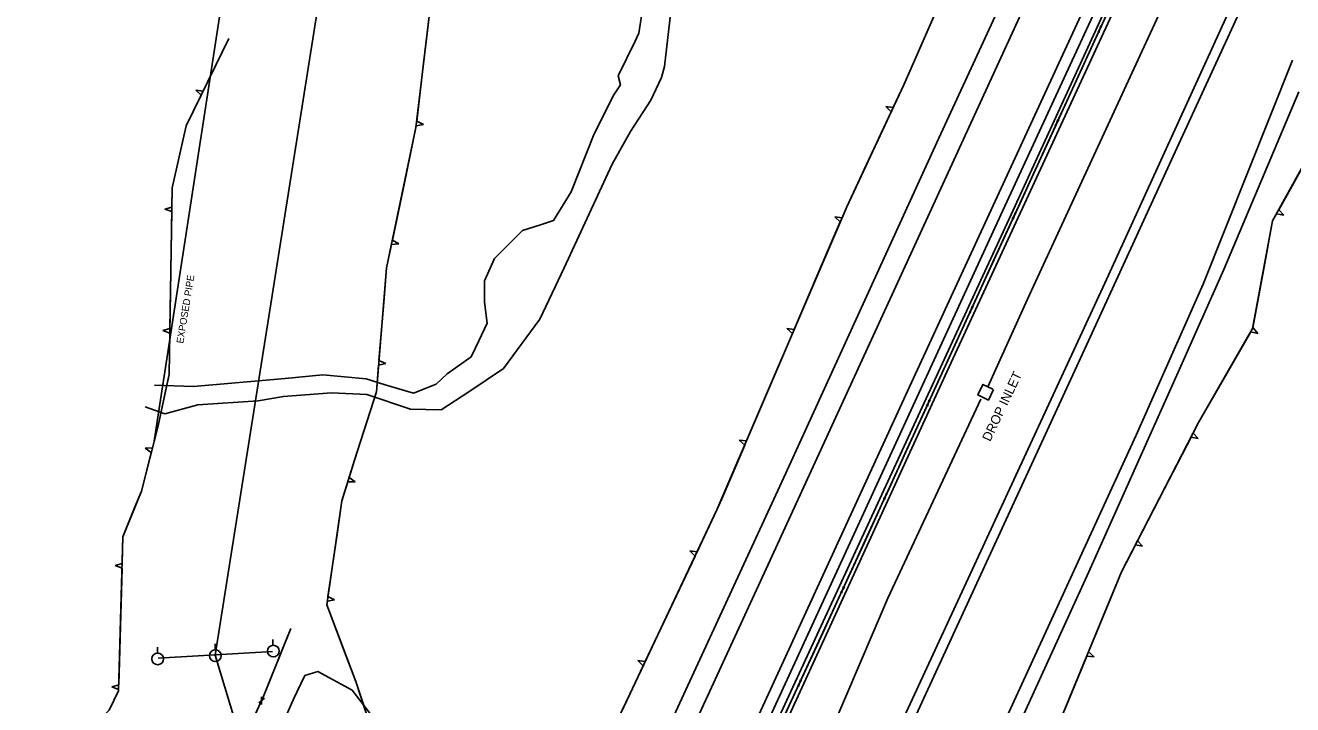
# Model space of a CAD drawing. Extents: x 978516 to 993312, y 1836504 to 1846212.
# Drawn here: x 982260 to 982803, y 1844664 to 1844954 of the extents above; entities that cross this region are included whole.
import ezdxf

# ---------------------------------------------------------------- set-up
doc = ezdxf.new("R2010")
doc.units = 0
for name, color, linetype in [('S_DROP_INLET', 7, 'Continuous'), ('S_DROP_INLET_ANNOT', 7, 'Continuous'), ('S_EDGE_PAVEMENT', 7, 'Continuous'), ('S_FENCE', 7, 'Continuous'), ('S_MISC_STRUCTURES', 7, 'Continuous'), ('S_MISC_STRUCTURES_ANNOT', 7, 'Continuous'), ('S_SHOULDER', 7, 'Continuous'), ('S_STREAM', 7, 'Continuous'), ('S_TRAILS', 7, 'Continuous'), ('S_TREE', 7, 'Continuous'), ('S_UTILITY_POLE', 7, 'Continuous')]:
    doc.layers.add(name, color=color, linetype=linetype)

msp = doc.modelspace()

# ---------------------------------------------------------------- linework, layer by layer
at = {"layer": 'S_DROP_INLET'}
msp.add_lwpolyline([(982674.2, 1844798.58), (982669.89, 1844800.62), (982667.74, 1844796.1), (982672.3, 1844793.94), (982674.47, 1844798.51)], dxfattribs=at)
at = {"layer": 'S_EDGE_PAVEMENT'}
for points in [[(982716.97, 1845026.31), (982577.91, 1844723.53), (982466.47, 1844481.78), (982421.2, 1844383.21)], [(982444.31, 1844376.55), (982557.96, 1844624.42), (982637.69, 1844797.73), (982733.96, 1845006.57)], [(982779.67, 1844959.64), (982752.16, 1844900.15), (982714.25, 1844817.37), (982639.59, 1844655.47), (982545.18, 1844450.47), (982433.25, 1844207.72)], [(982511.65, 1844292.15), (982660.01, 1844614.55), (982735.58, 1844778.86), (982764.16, 1844843.59), (982802.52, 1844939.43)]]:
    msp.add_lwpolyline(points, dxfattribs=at)
at = {"layer": 'S_FENCE'}
for p, q in [((982720.76, 1844953.88), (982719.2, 1844951.43)), ((982720.4, 1844954.04), (982719.57, 1844951.28)), ((982702.4, 1844913.89), (982700.84, 1844911.44)), ((982702.04, 1844914.05), (982701.21, 1844911.29)), ((982684.04, 1844873.9), (982682.48, 1844871.45)), ((982683.68, 1844874.06), (982682.85, 1844871.29)), ((982665.68, 1844833.91), (982664.12, 1844831.46)), ((982665.32, 1844834.07), (982664.49, 1844831.3)), ((982647.32, 1844793.92), (982645.77, 1844791.47)), ((982646.96, 1844794.08), (982646.13, 1844791.31)), ((982628.97, 1844753.93), (982627.41, 1844751.48)), ((982628.6, 1844754.09), (982627.77, 1844751.32)), ((982610.59, 1844713.91), (982609.05, 1844711.52)), ((982610.25, 1844714.12), (982609.39, 1844711.31)), ((982592.16, 1844673.96), (982590.62, 1844671.56)), ((982591.82, 1844674.17), (982590.95, 1844671.35)), ((982359.84, 1844664.31), (982362.3, 1844666.28)), ((982361.11, 1844663.67), (982361.02, 1844666.92))]:
    msp.add_line(p, q, dxfattribs=at)
for points in [[(982729.16, 1844972.65), (982610.65, 1844714.51), (982487.04, 1844446.64), (982450.34, 1844366.72)], [(982719.15, 1844950.84), (982710.8, 1844932.66)], [(982710.8, 1844932.66), (982702.46, 1844914.49)], [(982700.79, 1844910.85), (982692.44, 1844892.67)], [(982692.44, 1844892.67), (982684.1, 1844874.49)], [(982682.43, 1844870.86), (982674.08, 1844852.68)], [(982674.08, 1844852.68), (982665.74, 1844834.5)], [(982664.07, 1844830.87), (982655.72, 1844812.69)], [(982655.72, 1844812.69), (982647.38, 1844794.51)], [(982645.71, 1844790.88), (982637.37, 1844772.7)], [(982637.37, 1844772.7), (982629.02, 1844754.52)], [(982627.35, 1844750.89), (982619.01, 1844732.71)], [(982619.01, 1844732.71), (982610.66, 1844714.53)], [(982608.98, 1844710.9), (982600.6, 1844692.74)], [(982315.56, 1844565.15), (982362.08, 1844667.53), (982373.63, 1844696.16)], [(982369.35, 1844685.57), (982373.63, 1844696.16)], [(982600.6, 1844692.74), (982592.22, 1844674.58)], [(982361.89, 1844667.12), (982362.08, 1844667.53), (982369.35, 1844685.57)], [(982590.55, 1844670.95), (982582.17, 1844652.79)]]:
    msp.add_lwpolyline(points, dxfattribs=at)
at = {"layer": 'S_MISC_STRUCTURES'}
for points in [[(982315.02, 1844775.43), (982355.69, 1845039.57)], [(982753.83, 1845020.94), (982654.57, 1844806.26), (982572.6, 1844627.51), (982458.78, 1844380.65)], [(982455.44, 1844381.81), (982582.57, 1844658.01), (982682.93, 1844875.18), (982749.29, 1845019.84)]]:
    msp.add_lwpolyline(points, dxfattribs=at)
at = {"layer": 'S_SHOULDER'}
for points in [[(982416.97, 1844398.31), (982468.92, 1844510.12), (982585.55, 1844762.58), (982650.2, 1844904.23), (982717.39, 1845049.86)], [(982745.86, 1845020.89), (982678.39, 1844875.05), (982555.86, 1844608.6), (982448.09, 1844373.55)], [(982430.43, 1844210.12), (982524.82, 1844415.67), (982632.61, 1844650.66), (982722.13, 1844843.9), (982785.87, 1844983.8)], [(982805.21, 1844925.87), (982773.09, 1844849.82), (982754.04, 1844807.09), (982715.23, 1844720.47), (982650.33, 1844578.31), (982528.53, 1844314.43)]]:
    msp.add_lwpolyline(points, dxfattribs=at)
at = {"layer": 'S_STREAM'}
for points in [[(982315.23, 1844800.27), (982331.98, 1844799.73), (982371.25, 1844803.19), (982387.29, 1844804.68), (982405.8, 1844802.97), (982414.03, 1844800.45), (982426.1, 1844796.88), (982435.88, 1844800.7), (982440.57, 1844805.12), (982450.84, 1844812.45), (982454.13, 1844819.29), (982457.71, 1844826.85), (982456.46, 1844835.87), (982456.48, 1844844.94), (982460.85, 1844854.45), (982472.73, 1844866.52), (982480.44, 1844868.91), (982486.09, 1844870.84), (982493.64, 1844882.99), (982503.42, 1844907.87), (982511.91, 1844924.53), (982514.82, 1844928.79), (982513.76, 1844932.72), (982521.05, 1844947.6), (982522.56, 1844950.97), (982525.23, 1844967.7)], [(982751.15, 1844971.6), (982689.05, 1844837.11), (982672.01, 1844799.59)], [(982536.37, 1844960.17), (982533.62, 1844936.65), (982532.37, 1844932.02), (982527.77, 1844922.3), (982519.1, 1844908.89), (982511.14, 1844894.86), (982490.67, 1844850.54), (982480.27, 1844828.58), (982464.61, 1844807.37), (982449.77, 1844797.47), (982437.91, 1844789.79), (982424.81, 1844790.09), (982406.17, 1844796.25), (982390.97, 1844797.01), (982370.4, 1844795.52), (982359.56, 1844793.61), (982333.74, 1844791.94), (982319.6, 1844788.09), (982311.26, 1844791.08)], [(982669, 1844794.33), (982629.23, 1844709.1), (982599.06, 1844638.64), (982582.66, 1844605.2), (982538.86, 1844512.64), (982515.68, 1844458.77)]]:
    msp.add_lwpolyline(points, dxfattribs=at)
at = {"layer": 'S_TRAILS'}
msp.add_lwpolyline([(982480.91, 1844537.39), (982453.92, 1844556.23), (982438.43, 1844575.64), (982426.2, 1844602.63), (982414.3, 1844632.47), (982408.25, 1844658.79), (982399.89, 1844669.79), (982385.14, 1844677.69), (982379.61, 1844676.02), (982374.81, 1844665.87), (982353.28, 1844617.31), (982336.11, 1844580.59), (982259.95, 1844438.69)], dxfattribs=at)
at = {"layer": 'S_TREE'}
for p, q in [((982336.07, 1844926.15), (982332.97, 1844926.62)), ((982332.97, 1844926.62), (982335.21, 1844924.39)), ((982631.51, 1844919.1), (982628.39, 1844919.52)), ((982628.39, 1844919.52), (982630.68, 1844917.32)), ((982430.36, 1844911.91), (982427.5, 1844913.28)), ((982427.27, 1844911.33), (982430.36, 1844911.91)), ((982322.65, 1844876.54), (982319.66, 1844875.64)), ((982319.66, 1844875.64), (982322.63, 1844874.58)), ((982798.7, 1844873.03), (982796.57, 1844875.37)), ((982609.63, 1844871.96), (982606.5, 1844872.28)), ((982606.5, 1844872.28), (982608.86, 1844870.16)), ((982795.62, 1844873.66), (982798.7, 1844873.03)), ((982416.69, 1844860.47), (982419.82, 1844860.78)), ((982419.82, 1844860.78), (982417.09, 1844862.4)), ((982321.87, 1844824.58), (982318.87, 1844823.69)), ((982318.87, 1844823.69), (982321.84, 1844822.61)), ((982589.16, 1844824.19), (982586.04, 1844824.51)), ((982586.04, 1844824.51), (982588.39, 1844822.39)), ((982784.6, 1844823.12), (982787.67, 1844822.44)), ((982787.67, 1844822.44), (982785.58, 1844824.82)), ((982411.19, 1844808.87), (982414.26, 1844809.57)), ((982414.26, 1844809.57), (982411.35, 1844810.83)), ((982568.7, 1844776.42), (982565.57, 1844776.74)), ((982565.57, 1844776.74), (982567.92, 1844774.62)), ((982759.01, 1844778.08), (982762.11, 1844777.54)), ((982762.11, 1844777.54), (982759.91, 1844779.83)), ((982314.37, 1844773.44), (982311.24, 1844773.27)), ((982311.24, 1844773.27), (982313.88, 1844771.54)), ((982401.14, 1844758.96), (982398.58, 1844760.82)), ((982398, 1844758.95), (982401.14, 1844758.96)), ((982738.27, 1844731.36), (982736.08, 1844733.64)), ((982547.55, 1844728.96), (982544.43, 1844729.39)), ((982544.43, 1844729.39), (982546.71, 1844727.19)), ((982735.18, 1844731.9), (982738.27, 1844731.36)), ((982301.39, 1844723.92), (982298.39, 1844723.08)), ((982298.39, 1844723.08), (982301.34, 1844721.96)), ((982389.24, 1844707.86), (982392.35, 1844708.36)), ((982392.35, 1844708.36), (982389.52, 1844709.8)), ((982717.5, 1844684.04), (982715.12, 1844686.13)), ((982525.31, 1844681.99), (982522.19, 1844682.42)), ((982522.19, 1844682.42), (982524.47, 1844680.21)), ((982714.37, 1844684.31), (982717.5, 1844684.04)), ((982299.95, 1844672.05), (982296.94, 1844671.2)), ((982296.94, 1844671.2), (982299.89, 1844670.09))]:
    msp.add_line(p, q, dxfattribs=at)
for points in [[(982651.52, 1844963.87), (982636.07, 1844928.85), (982611.61, 1844876.57), (982556.07, 1844746.97), (982518.7, 1844668.03), (982491.03, 1844609.59), (982469.38, 1844563.86), (982459.07, 1844558.15), (982445.51, 1844564.6), (982432.78, 1844599.68), (982417.49, 1844632.27), (982408.82, 1844651.15), (982401.38, 1844673.5), (982389.02, 1844706.35), (982395.47, 1844750.8), (982400.87, 1844768.21), (982410.26, 1844797.51), (982414.6, 1844850.48), (982427.18, 1844910.58), (982437.11, 1844993.7)], [(982430.47, 1844938.1), (982433.43, 1844962.93)], [(982651.36, 1844964.82), (982651.52, 1844963.87), (982641.82, 1844941.88)], [(982347.03, 1844948.63), (982328.81, 1844911.28), (982322.78, 1844884.78), (982322.25, 1844849.03), (982321.56, 1844804.87), (982316.77, 1844782.86), (982309.62, 1844754.87), (982301.71, 1844735.37), (982299.87, 1844669.43), (982295.8, 1844661.17)], [(982347.03, 1844948.63), (982336.07, 1844926.15)], [(982641.82, 1844941.88), (982636.07, 1844928.85), (982631.51, 1844919.1)], [(982427.5, 1844913.28), (982430.47, 1844938.1)], [(982804.27, 1844516.15), (982793.6, 1844477.25), (982784.63, 1844454.32), (982771.91, 1844403.14), (982762.4, 1844378), (982753.89, 1844358.77), (982745.95, 1844337.86), (982738.36, 1844319.23), (982714.53, 1844295.87), (982689.69, 1844277.63), (982652.61, 1844282.07), (982618.06, 1844296.21), (982598.05, 1844295.25), (982570.83, 1844296.38), (982562.48, 1844305.77), (982565.59, 1844354.93), (982623.79, 1844472.62), (982664.33, 1844560.24), (982697.9, 1844644.34), (982729.23, 1844720.38), (982762.23, 1844784.33), (982785.41, 1844824.53), (982793.95, 1844870.65), (982830.34, 1844936.28)], [(982335.21, 1844924.39), (982328.81, 1844911.28), (982326.5, 1844901.12)], [(982630.68, 1844917.32), (982620.08, 1844894.68)], [(982422.21, 1844886.85), (982427.18, 1844910.58), (982427.27, 1844911.33)], [(982326.5, 1844901.12), (982322.78, 1844884.78), (982322.65, 1844876.54)], [(982796.57, 1844875.37), (982808.7, 1844897.24)], [(982620.08, 1844894.68), (982611.61, 1844876.57), (982609.63, 1844871.96)], [(982417.09, 1844862.4), (982422.21, 1844886.85)], [(982322.63, 1844874.58), (982322.26, 1844849.58)], [(982608.86, 1844870.16), (982599.01, 1844847.18)], [(982790.02, 1844849.44), (982793.95, 1844870.65), (982795.62, 1844873.66)], [(982413.39, 1844835.74), (982414.6, 1844850.48), (982416.69, 1844860.47)], [(982322.26, 1844849.58), (982322.25, 1844849.03), (982321.87, 1844824.58)], [(982785.47, 1844824.86), (982790.02, 1844849.44)], [(982599.01, 1844847.18), (982589.16, 1844824.19)], [(982411.35, 1844810.83), (982413.39, 1844835.74)], [(982321.84, 1844822.61), (982321.56, 1844804.87), (982320.02, 1844797.78)], [(982588.39, 1844822.39), (982578.54, 1844799.41)], [(982772.15, 1844801.54), (982784.6, 1844823.12)], [(982406.12, 1844784.59), (982410.26, 1844797.51), (982411.19, 1844808.87)], [(982578.54, 1844799.41), (982568.7, 1844776.42)], [(982759.91, 1844779.83), (982762.23, 1844784.33), (982772.15, 1844801.54)], [(982320.02, 1844797.78), (982316.77, 1844782.86), (982314.37, 1844773.44)], [(982398.58, 1844760.82), (982400.87, 1844768.21), (982406.12, 1844784.59)], [(982747.54, 1844755.86), (982759.01, 1844778.08)], [(982313.88, 1844771.54), (982309.62, 1844754.87), (982306.73, 1844747.74)], [(982567.92, 1844774.62), (982558.07, 1844751.64)], [(982393.11, 1844734.54), (982395.47, 1844750.8), (982398, 1844758.95)], [(982736.08, 1844733.64), (982747.54, 1844755.86)], [(982558.07, 1844751.64), (982556.07, 1844746.97), (982547.55, 1844728.96)], [(982306.73, 1844747.74), (982301.71, 1844735.37), (982301.39, 1844723.92)], [(982389.52, 1844709.8), (982393.11, 1844734.54)], [(982724.64, 1844709.24), (982729.23, 1844720.38), (982735.18, 1844731.9)], [(982546.71, 1844727.19), (982536.01, 1844704.59)], [(982301.34, 1844721.96), (982300.64, 1844697)], [(982397.29, 1844684.38), (982389.02, 1844706.35), (982389.24, 1844707.86)], [(982715.12, 1844686.13), (982724.64, 1844709.24)], [(982536.01, 1844704.59), (982525.31, 1844681.99)], [(982300.64, 1844697), (982299.95, 1844672.05)], [(982405.6, 1844660.81), (982401.38, 1844673.5), (982397.29, 1844684.38)], [(982524.47, 1844680.21), (982518.7, 1844668.03), (982513.77, 1844657.62)], [(982704.84, 1844661.19), (982714.37, 1844684.31)], [(982299.89, 1844670.09), (982299.87, 1844669.43), (982295.8, 1844661.17), (982287.04, 1844652.25), (982285.38, 1844651.19)]]:
    msp.add_lwpolyline(points, dxfattribs=at)
at = {"layer": 'S_UTILITY_POLE'}
for p, q in [((982365.97, 1844689), (982365.97, 1844691.48)), ((982316.47, 1844685.66), (982316.47, 1844688.14)), ((982341.16, 1844687.07), (982341.16, 1844689.55))]:
    msp.add_line(p, q, dxfattribs=at)
for points in [[(982551.45, 1843989.01), (982341.16, 1844684.77), (982446.38, 1845348.34)], [(982365.83, 1844686.28), (982316.78, 1844683.43)]]:
    msp.add_lwpolyline(points, dxfattribs=at)
for centre in [(982316.61, 1844683.14), (982341.3, 1844684.55), (982366.11, 1844686.48)]:
    msp.add_circle(centre, 2.5, dxfattribs=at)

# ---------------------------------------------------------------- texts
at = {"layer": 'S_DROP_INLET_ANNOT'}
msp.add_text('DROP INLET', height=4, rotation=64.6647, dxfattribs=at).set_placement((982673.03, 1844775.9))
at = {"layer": 'S_MISC_STRUCTURES_ANNOT'}
msp.add_text('EXPOSED PIPE', height=3.0003, rotation=80.7222, dxfattribs=at).set_placement((982327.55, 1844817.97))

doc.saveas('drawing.dxf')
